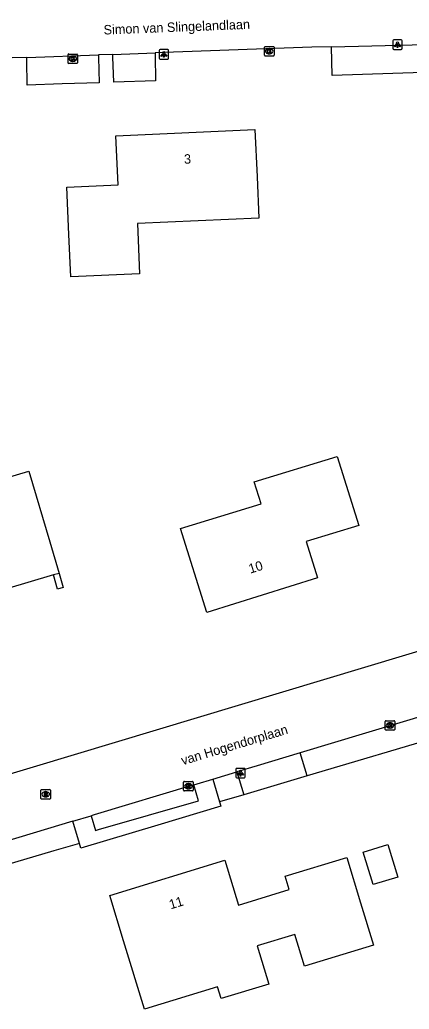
# Model space of a CAD drawing. Extents: x 162417 to 163721, y 384268 to 385416.
# Drawn here: x 163190.6 to 163231.7, y 385086.1 to 385190.5 of the extents above; entities that cross this region are included whole.
import ezdxf

# ---------------------------------------------------------------- set-up
doc = ezdxf.new("R2010")
doc.units = 0
for name, color, linetype in [('IMGEO_Grasland_overig', 7, 'Continuous'), ('IMGEO_Groenvoorziening', 7, 'Continuous'), ('IMGEO_Kolk', 7, 'Continuous'), ('IMGEO_Lichtpunt', 7, 'Continuous'), ('IMGEO_Muur', 7, 'Continuous'), ('IMGEO_Openbare_ruimte_label', 7, 'Continuous'), ('IMGEO_Pand', 7, 'Continuous'), ('IMGEO_Pand_nummerreeks', 7, 'Continuous'), ('IMGEO_Rijbaan_lokaal_gesloten', 7, 'Continuous'), ('IMGEO_Rioolput', 7, 'Continuous'), ('IMGEO_Voetpad_open', 7, 'Continuous')]:
    doc.layers.add(name, color=color, linetype=linetype)

msp = doc.modelspace()

# ---------------------------------------------------------------- linework, layer by layer
at = {"layer": 'IMGEO_Grasland_overig'}
msp.add_lwpolyline([(163236.41, 385185.05), (163223.61, 385184.64), (163223.52, 385187.66)], dxfattribs=at)
at = {"layer": 'IMGEO_Groenvoorziening'}
for points in [[(163235.71, 385115.1), (163220.96, 385110.73)], [(163214.26, 385108.75), (163211.72, 385108)], [(163196.92, 385103.61), (163194.21, 385102.81), (163188.15, 385101.02)]]:
    msp.add_lwpolyline(points, dxfattribs=at)
at = {"layer": 'IMGEO_Kolk'}
for p, q in [((163216.46, 385186.77), (163216.46, 385187.62)), ((163216.54, 385187.69), (163217.39, 385187.69)), ((163216.95, 385187.47), (163216.98, 385187.47)), ((163217.46, 385187.62), (163217.46, 385186.77)), ((163195.72, 385185.98), (163195.72, 385186.83)), ((163195.79, 385186.9), (163196.65, 385186.9)), ((163196.23, 385186.12), (163196.2, 385186.12)), ((163196.21, 385186.68), (163196.23, 385186.68)), ((163196.72, 385186.83), (163196.72, 385185.98)), ((163217.39, 385186.69), (163216.54, 385186.69)), ((163216.97, 385186.91), (163216.95, 385186.91)), ((163196.65, 385185.9), (163195.79, 385185.9)), ((163229.2, 385115.63), (163229.2, 385116.48)), ((163229.27, 385116.56), (163230.13, 385116.56)), ((163229.69, 385116.34), (163229.71, 385116.34)), ((163230.2, 385116.48), (163230.2, 385115.63)), ((163230.13, 385115.56), (163229.27, 385115.56)), ((163229.71, 385115.78), (163229.69, 385115.78)), ((163207.92, 385109.21), (163207.92, 385110.07)), ((163207.99, 385110.14), (163208.85, 385110.14)), ((163208.41, 385109.92), (163208.43, 385109.92)), ((163208.92, 385110.07), (163208.92, 385109.21)), ((163208.85, 385109.14), (163207.99, 385109.14)), ((163208.43, 385109.36), (163208.4, 385109.36))]:
    msp.add_line(p, q, dxfattribs=at)
for points in [[(163216.46, 385186.77), (163216.46, 385187.62)], [(163216.54, 385187.69), (163217.39, 385187.69)], [(163216.78, 385187.39), (163216.91, 385187.39), (163216.91, 385187.24), (163217.04, 385187.39), (163217.2, 385187.39), (163217.06, 385187.24), (163217.21, 385186.99), (163217.06, 385186.99), (163216.97, 385187.16), (163216.91, 385187.09), (163216.91, 385186.99), (163216.78, 385186.99), (163216.78, 385187.39)], [(163217.46, 385187.62), (163217.46, 385186.77)], [(163195.72, 385185.98), (163195.72, 385186.83)], [(163195.79, 385186.9), (163196.65, 385186.9)], [(163196.04, 385186.6), (163196.16, 385186.6), (163196.16, 385186.45), (163196.29, 385186.6), (163196.46, 385186.6), (163196.31, 385186.45), (163196.46, 385186.2), (163196.31, 385186.2), (163196.23, 385186.37), (163196.16, 385186.3), (163196.16, 385186.2), (163196.04, 385186.2), (163196.04, 385186.6)], [(163196.72, 385186.83), (163196.72, 385185.98)], [(163217.39, 385186.69), (163216.54, 385186.69)], [(163196.65, 385185.9), (163195.79, 385185.9)], [(163229.2, 385115.63), (163229.2, 385116.48)], [(163229.27, 385116.56), (163230.13, 385116.56)], [(163229.52, 385116.26), (163229.64, 385116.26), (163229.64, 385116.11), (163229.77, 385116.26), (163229.94, 385116.26), (163229.79, 385116.11), (163229.94, 385115.86), (163229.79, 385115.86), (163229.71, 385116.02), (163229.64, 385115.96), (163229.64, 385115.86), (163229.52, 385115.86), (163229.52, 385116.26)], [(163230.2, 385116.48), (163230.2, 385115.63)], [(163230.13, 385115.56), (163229.27, 385115.56)], [(163207.92, 385109.21), (163207.92, 385110.07)], [(163207.99, 385110.14), (163208.85, 385110.14)], [(163208.92, 385110.07), (163208.92, 385109.21)], [(163208.85, 385109.14), (163207.99, 385109.14)], [(163208.24, 385109.84), (163208.36, 385109.84), (163208.36, 385109.69), (163208.49, 385109.84), (163208.66, 385109.84), (163208.51, 385109.69), (163208.66, 385109.44), (163208.51, 385109.44), (163208.43, 385109.61), (163208.36, 385109.54), (163208.36, 385109.44), (163208.24, 385109.44), (163208.24, 385109.84)]]:
    msp.add_lwpolyline(points, dxfattribs=at)
for centre, start, end in [((163216.54, 385187.62), 91.552, 178.448), ((163216.54, 385187.62), 91.552, 178.448), ((163217.39, 385187.62), 1.552, 88.448), ((163217.39, 385187.62), 1.552, 88.448), ((163195.79, 385186.83), 91.552, 178.448), ((163195.79, 385186.83), 91.552, 178.448), ((163196.64, 385186.83), 1.552, 88.448), ((163196.64, 385186.83), 1.552, 88.448), ((163216.54, 385186.77), 181.552, 268.448), ((163216.54, 385186.77), 181.552, 268.448), ((163217.39, 385186.77), 271.552, 358.448), ((163217.39, 385186.77), 271.552, 358.448), ((163195.79, 385185.98), 181.552, 268.448), ((163195.79, 385185.98), 181.552, 268.448), ((163196.64, 385185.98), 271.552, 358.448), ((163196.64, 385185.98), 271.552, 358.448), ((163229.28, 385116.48), 91.552, 178.448), ((163229.28, 385116.48), 91.552, 178.448), ((163230.12, 385116.48), 1.552, 88.448), ((163230.12, 385116.48), 1.552, 88.448), ((163229.28, 385115.63), 181.552, 268.448), ((163229.28, 385115.63), 181.552, 268.448), ((163230.12, 385115.63), 271.552, 358.448), ((163230.12, 385115.63), 271.552, 358.448), ((163208, 385110.07), 91.552, 178.448), ((163208, 385110.07), 91.552, 178.448), ((163208.84, 385110.07), 1.552, 88.448), ((163208.84, 385110.07), 1.552, 88.448), ((163208, 385109.22), 181.552, 268.448), ((163208, 385109.22), 181.552, 268.448), ((163208.84, 385109.22), 271.552, 358.448), ((163208.84, 385109.22), 271.552, 358.448)]:
    msp.add_arc(centre, 0.0765, start, end, dxfattribs=at)
for centre, major_axis, ratio, start_param, end_param in [((163216.95, 385187.19), (-0.387, 0.002), 0.722429, 4.712389, 7.853982), ((163216.97, 385187.19), (-0.39, 0.002), 0.717154, 1.570796, 4.712389), ((163196.21, 385186.4), (-0.387, 0.002), 0.722429, 4.712389, 7.853982), ((163196.23, 385186.4), (-0.39, 0.002), 0.717154, 1.570796, 4.712389), ((163229.69, 385116.06), (-0.387, 0.002), 0.722429, 4.712389, 7.853982), ((163229.71, 385116.06), (-0.39, 0.002), 0.717154, 1.570796, 4.712389), ((163208.41, 385109.64), (-0.387, 0.002), 0.722429, 4.712389, 7.853982), ((163208.43, 385109.64), (-0.39, 0.002), 0.717154, 1.570796, 4.712389)]:
    msp.add_ellipse(centre, major_axis=major_axis, ratio=ratio, start_param=start_param, end_param=end_param, dxfattribs=at)
at = {"layer": 'IMGEO_Lichtpunt'}
for p, q in [((163229.99, 385188.3), (163229.99, 385187.49)), ((163229.99, 385188.3), (163229.99, 385187.49)), ((163230.89, 385188.39), (163230.09, 385188.39)), ((163230.89, 385188.39), (163230.09, 385188.39)), ((163230.99, 385187.49), (163230.99, 385188.3)), ((163230.99, 385187.49), (163230.99, 385188.3)), ((163205.33, 385187.27), (163205.33, 385186.46)), ((163205.33, 385187.27), (163205.33, 385186.46)), ((163206.24, 385187.36), (163205.43, 385187.36)), ((163206.24, 385187.36), (163205.43, 385187.36)), ((163206.33, 385186.46), (163206.33, 385187.27)), ((163206.33, 385186.46), (163206.33, 385187.27)), ((163230.09, 385187.39), (163230.89, 385187.39)), ((163230.09, 385187.39), (163230.89, 385187.39)), ((163205.43, 385186.37), (163206.24, 385186.37)), ((163205.43, 385186.37), (163206.24, 385186.37)), ((163213.43, 385111.43), (163213.43, 385110.62)), ((163213.43, 385111.43), (163213.43, 385110.62)), ((163214.33, 385111.52), (163213.52, 385111.52)), ((163214.33, 385111.52), (163213.52, 385111.52)), ((163214.42, 385110.62), (163214.42, 385111.43)), ((163214.42, 385110.62), (163214.42, 385111.43)), ((163213.52, 385110.53), (163214.33, 385110.53)), ((163213.52, 385110.53), (163214.33, 385110.53))]:
    msp.add_line(p, q, dxfattribs=at)
for points in [[(163230.37, 385187.96), (163230.41, 385187.93), (163230.22, 385187.67), (163230.18, 385187.7), (163230.37, 385187.96)], [(163230.47, 385187.91), (163230.52, 385187.91), (163230.52, 385187.59), (163230.47, 385187.59), (163230.47, 385187.91)], [(163230.58, 385187.93), (163230.62, 385187.96), (163230.8, 385187.7), (163230.77, 385187.67), (163230.58, 385187.93)], [(163205.71, 385186.93), (163205.75, 385186.91), (163205.56, 385186.64), (163205.52, 385186.67), (163205.71, 385186.93)], [(163205.81, 385186.89), (163205.86, 385186.89), (163205.86, 385186.56), (163205.81, 385186.56), (163205.81, 385186.89)], [(163205.92, 385186.91), (163205.96, 385186.93), (163206.14, 385186.67), (163206.11, 385186.64), (163205.92, 385186.91)], [(163213.8, 385111.09), (163213.84, 385111.06), (163213.65, 385110.8), (163213.61, 385110.83), (163213.8, 385111.09)], [(163213.9, 385111.04), (163213.95, 385111.04), (163213.95, 385110.72), (163213.9, 385110.72), (163213.9, 385111.04)], [(163214.01, 385111.06), (163214.05, 385111.09), (163214.24, 385110.83), (163214.2, 385110.8), (163214.01, 385111.06)]]:
    msp.add_lwpolyline(points, dxfattribs=at)
for centre in [(163205.83, 385187.07), (163230.49, 385188.09), (163213.93, 385111.23)]:
    msp.add_circle(centre, 0.0994, dxfattribs=at)
for centre, start, end in [((163230.09, 385188.3), 90, 180), ((163230.09, 385188.3), 90, 180), ((163230.89, 385188.3), 0, 90), ((163230.89, 385188.3), 0, 90), ((163205.43, 385187.27), 90, 180), ((163205.43, 385187.27), 90, 180), ((163206.24, 385187.27), 0, 90), ((163206.24, 385187.27), 0, 90), ((163230.09, 385187.49), 180, 270), ((163230.09, 385187.49), 180, 270), ((163230.89, 385187.49), 270, 0), ((163230.89, 385187.49), 270, 360), ((163205.43, 385186.46), 180, 270), ((163205.43, 385186.46), 180, 270), ((163206.24, 385186.46), 270, 0), ((163206.24, 385186.46), 270, 360), ((163213.52, 385111.43), 90, 180), ((163213.52, 385111.43), 90, 180), ((163214.33, 385111.43), 0, 90), ((163214.33, 385111.43), 0, 90), ((163213.52, 385110.62), 180, 270), ((163213.52, 385110.62), 180, 270), ((163214.33, 385110.62), 270, 0), ((163214.33, 385110.62), 270, 360)]:
    msp.add_arc(centre, 0.0946, start, end, dxfattribs=at)
at = {"layer": 'IMGEO_Muur'}
msp.add_lwpolyline([(163194.78, 385132.1), (163195.22, 385130.62), (163194.62, 385130.45), (163194.18, 385131.93)], dxfattribs=at)
at = {"layer": 'IMGEO_Pand'}
for points in [[(163195.81, 385167.84), (163195.59, 385172.84), (163201, 385173.08), (163200.77, 385178.27), (163215.45, 385178.92), (163215.67, 385173.93), (163215.87, 385169.58), (163203.04, 385169.01), (163203.28, 385163.71), (163196.01, 385163.39), (163195.81, 385167.84)], [(163220.85, 385135.45), (163222.04, 385131.64), (163210.38, 385127.97), (163207.59, 385136.85), (163216.11, 385139.43), (163215.38, 385141.77), (163224.13, 385144.43), (163226.42, 385137.15), (163220.85, 385135.45)], [(163194.18, 385131.93), (163186.74, 385129.72), (163189.35, 385120.88), (163183.97, 385119.29), (163183.57, 385120.65), (163175.36, 385118.22), (163174.36, 385121.61), (163172.98, 385121.21), (163172.64, 385122.35), (163173.79, 385122.69), (163172.42, 385127.3), (163177.22, 385128.72), (163186.07, 385131.34), (163183.37, 385140.45), (163191.59, 385142.88), (163193.8, 385135.42), (163194.78, 385132.1)], [(163194.78, 385132.1), (163194.18, 385131.93)], [(163229.48, 385103.48), (163230.52, 385100.06), (163227.93, 385099.27), (163226.88, 385102.68), (163229.48, 385103.48)], [(163212.28, 385101.83), (163213.72, 385097.11), (163219.06, 385098.74), (163218.63, 385100.14), (163225.13, 385102.12), (163226.59, 385097.34), (163227.96, 385092.87), (163220.69, 385090.65), (163219.67, 385094.01), (163215.68, 385092.79), (163216.91, 385088.76), (163211.88, 385087.23), (163211.5, 385088.47), (163203.78, 385086.11), (163201.58, 385093.33), (163200.12, 385098.11), (163212.28, 385101.83)]]:
    msp.add_lwpolyline(points, dxfattribs=at)
at = {"layer": 'IMGEO_Rijbaan_lokaal_gesloten'}
for points in [[(163223.52, 385187.66), (163221.44, 385187.62), (163204.91, 385187.02)], [(163223.52, 385187.66), (163236.3, 385187.96)], [(163191.37, 385186.53), (163189.83, 385186.48)], [(163191.37, 385186.53), (163198.94, 385186.8)], [(163200.45, 385186.86), (163198.94, 385186.8)], [(163200.45, 385186.86), (163204.91, 385187.02)], [(163166.07, 385103.87), (163265.99, 385133.92)], [(163234, 385117.32), (163220.23, 385113.17)], [(163220.23, 385113.17), (163215.67, 385111.8), (163213.53, 385111.16)], [(163211, 385110.4), (163213.53, 385111.16)], [(163208.99, 385109.79), (163209.35, 385109.9), (163211, 385110.4)], [(163208.99, 385109.79), (163198.47, 385106.63), (163198.15, 385106.53)], [(163196.22, 385105.95), (163193.54, 385105.14), (163187.46, 385103.32)], [(163196.22, 385105.95), (163198.15, 385106.53)]]:
    msp.add_lwpolyline(points, dxfattribs=at)
at = {"layer": 'IMGEO_Rioolput'}
for p, q in [((163192.86, 385108.36), (163192.86, 385109.21)), ((163192.93, 385109.29), (163193.79, 385109.29)), ((163193.35, 385109.07), (163193.37, 385109.07)), ((163193.86, 385109.21), (163193.86, 385108.36)), ((163193.79, 385108.29), (163192.93, 385108.29)), ((163193.37, 385108.51), (163193.34, 385108.51))]:
    msp.add_line(p, q, dxfattribs=at)
for points in [[(163192.86, 385108.36), (163192.86, 385109.21)], [(163192.93, 385109.29), (163193.79, 385109.29)], [(163193.45, 385108.98), (163193.2, 385108.99), (163193.2, 385108.59)], [(163193.37, 385108.91), (163193.32, 385108.91), (163193.32, 385108.82)], [(163193.86, 385109.21), (163193.86, 385108.36)], [(163193.79, 385108.29), (163192.93, 385108.29)], [(163193.2, 385108.59), (163193.32, 385108.59), (163193.32, 385108.75), (163193.33, 385108.75)], [(163193.32, 385108.82), (163193.37, 385108.82)], [(163193.38, 385108.72), (163193.45, 385108.59), (163193.59, 385108.59), (163193.52, 385108.71)]]:
    msp.add_lwpolyline(points, dxfattribs=at)
for centre, radius, start, end in [((163192.94, 385109.21), 0.0765, 91.552, 178.448), ((163192.94, 385109.21), 0.0765, 91.552, 178.448), ((163193.38, 385108.81), 0.0964, 77.0061, 93.1865), ((163193.39, 385108.87), 0.0378, 276.6634, 79.6772), ((163193.45, 385108.87), 0.109, 350.3612, 89.416), ((163193.78, 385109.21), 0.0765, 1.552, 88.448), ((163193.78, 385109.21), 0.0765, 1.552, 88.448), ((163192.94, 385108.36), 0.0765, 181.552, 268.448), ((163192.94, 385108.36), 0.0765, 181.552, 268.448), ((163193.33, 385108.7), 0.0533, 26.0293, 88.6989), ((163193.36, 385109.01), 0.19, 274.7715, 282.9687), ((163193.45, 385108.87), 0.112, 277.5842, 350.9817), ((163193.43, 385108.66), 0.108, 29.5134, 73.7905), ((163193.78, 385108.36), 0.0765, 271.552, 358.448), ((163193.78, 385108.36), 0.0765, 271.552, 358.448)]:
    msp.add_arc(centre, radius, start, end, dxfattribs=at)
for centre, major_axis, ratio, start_param, end_param in [((163193.35, 385108.79), (-0.387, 0.002), 0.722429, 4.712389, 7.853982), ((163193.37, 385108.79), (-0.39, 0.002), 0.717154, 1.570796, 4.712389)]:
    msp.add_ellipse(centre, major_axis=major_axis, ratio=ratio, start_param=start_param, end_param=end_param, dxfattribs=at)
at = {"layer": 'IMGEO_Voetpad_open'}
for points in [[(163198.94, 385186.8), (163198.94, 385186.52), (163199.01, 385183.87), (163195.1, 385183.74), (163191.42, 385183.63), (163191.39, 385186.22), (163191.37, 385186.53)], [(163204.91, 385187.02), (163204.92, 385186.75), (163204.95, 385184.06), (163200.55, 385183.92), (163200.45, 385186.57), (163200.45, 385186.86)], [(163220.96, 385110.73), (163220.23, 385113.17)], [(163213.53, 385111.16), (163214.26, 385108.75)], [(163211, 385110.4), (163211.72, 385108)], [(163220.96, 385110.73), (163216.4, 385109.38), (163214.26, 385108.75)], [(163198.15, 385106.53), (163198.61, 385104.97), (163198.92, 385105.06), (163209.48, 385108.11), (163208.99, 385109.79)], [(163211.72, 385108), (163211.86, 385107.53), (163205.21, 385105.53), (163197.08, 385103.09), (163196.92, 385103.61)], [(163196.92, 385103.61), (163196.22, 385105.95)]]:
    msp.add_lwpolyline(points, dxfattribs=at)

# ---------------------------------------------------------------- texts
at = {"layer": 'IMGEO_Openbare_ruimte_label'}
for s, rotation, p in [('Simon van Slingelandlaan', 2.2356, (163199.49, 385188.95)), ('van Hogendorplaan', 16.7322, (163207.83, 385111.85))]:
    msp.add_text(s, height=1, rotation=rotation, dxfattribs=at).set_placement(p)
at = {"layer": 'IMGEO_Pand_nummerreeks'}
for s, rotation, p in [('3', 2.5349, (163207.98, 385175.31)), ('10', 16.9066, (163214.95, 385132.07)), ('11', 16.9941, (163206.56, 385096.65))]:
    msp.add_text(s, height=1, rotation=rotation, dxfattribs=at).set_placement(p)

doc.saveas('drawing.dxf')
